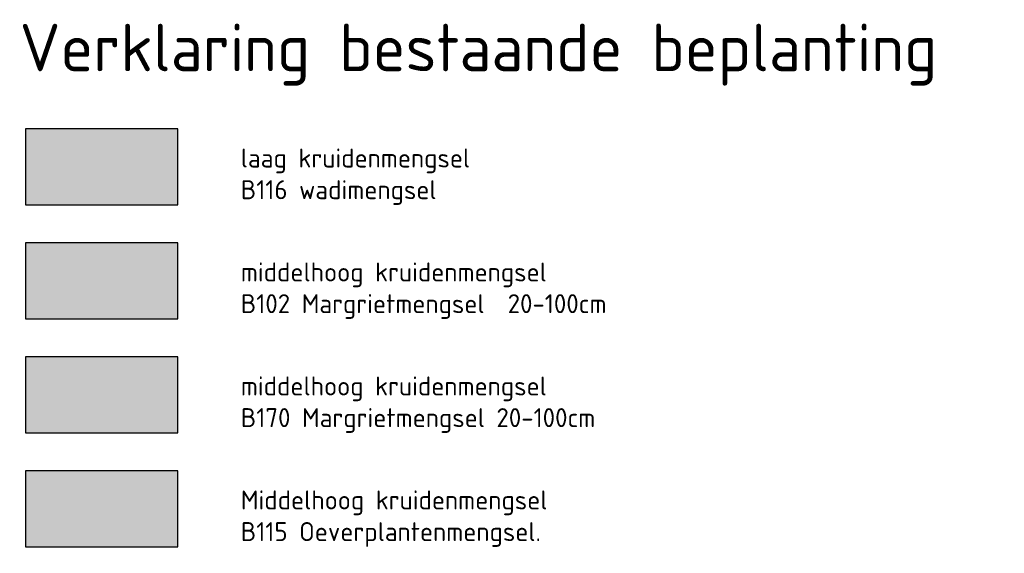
# Model space of a CAD drawing. Header units: metres. Extents: x 0 to 168310, y 0 to 462960.
# Tile 594 of 594: x 168285 to 168310, y 462720 to 462734. Entities that reach past the tile are written whole.
import ezdxf

# ---------------------------------------------------------------- set-up
doc = ezdxf.new("R2010")
doc.units = ezdxf.units.M
doc.header["$LTSCALE"] = 0.2
for name, color, linetype, lineweight in [('B_WE_GR_GRAS_BRM_RVA kruidenmengsel 2_B102-A', 141, 'Continuous', 18), ('B_WE_GR_GRAS_BRM_RVA kruidenmengsel Barneveld_B116-A', 83, 'Continuous', 18), ('B_WE_GR_GRAS_BRM_RVA margrietmengsel-A', 201, 'Continuous', 18), ('B_WE_GR_GRAS_BRM_RVA vochtminnend mengsel_B115-A', 51, 'Continuous', 18), ('X-XX-AL-LEGENDA-G', 7, 'Continuous', 18), ('X-XX-AL-VERKLARING-T25', 7, 'Continuous', 25), ('X-XX-AL-VERKLARING-T35', 7, 'Continuous', 35)]:
    doc.layers.add(name, color=color, linetype=linetype, lineweight=lineweight)
doc.layers.add('RVA legenda', color=7, linetype='Continuous')
doc.styles.add('NLCS-ISO', font='NLCS-ISO.ttf')

msp = doc.modelspace()

# ---------------------------------------------------------------- hatches: boundary and pattern name
at = {"layer": 'B_WE_GR_GRAS_BRM_RVA kruidenmengsel 2_B102-A', "transparency": 33554687}
h = msp.add_hatch(color=256, dxfattribs=at)
h.dxf.hatch_style = 1
h.paths.add_polyline_path([(168284.67, 462725.902), (168288.67, 462725.902), (168288.67, 462727.902), (168284.67, 462727.902)])
at = {"layer": 'B_WE_GR_GRAS_BRM_RVA kruidenmengsel Barneveld_B116-A', "transparency": 33554687}
h = msp.add_hatch(color=256, dxfattribs=at)
h.dxf.hatch_style = 1
h.paths.add_polyline_path([(168288.67, 462728.902), (168284.67, 462728.902), (168284.67, 462730.902), (168288.67, 462730.902)])
at = {"layer": 'B_WE_GR_GRAS_BRM_RVA margrietmengsel-A', "transparency": 33554623}
h = msp.add_hatch(color=256, dxfattribs=at)
h.dxf.hatch_style = 1
h.paths.add_polyline_path([(168284.67, 462722.902), (168288.67, 462722.902), (168288.67, 462724.902), (168284.67, 462724.902)])
at = {"layer": 'B_WE_GR_GRAS_BRM_RVA vochtminnend mengsel_B115-A', "transparency": 33554687}
h = msp.add_hatch(color=256, dxfattribs=at)
h.dxf.hatch_style = 1
h.paths.add_polyline_path([(168284.67, 462719.902), (168288.67, 462719.902), (168288.67, 462721.902), (168284.67, 462721.902)])

# ---------------------------------------------------------------- linework, layer by layer
at = {"layer": 'RVA legenda', "flags": 128}
for points in [[(168284.67, 462728.902), (168288.67, 462728.902), (168288.67, 462730.902), (168284.67, 462730.902), (168284.67, 462728.902)], [(168284.67, 462728.902), (168288.67, 462728.902), (168288.67, 462730.902), (168284.67, 462730.902), (168284.67, 462728.902)], [(168284.67, 462725.902), (168288.67, 462725.902), (168288.67, 462727.902), (168284.67, 462727.902), (168284.67, 462725.902)], [(168284.67, 462722.902), (168288.67, 462722.902), (168288.67, 462724.902), (168284.67, 462724.902), (168284.67, 462722.902)], [(168284.67, 462719.902), (168288.67, 462719.902), (168288.67, 462721.902), (168284.67, 462721.902), (168284.67, 462719.902)]]:
    msp.add_lwpolyline(points, close=True, dxfattribs=at)
at = {"layer": 'X-XX-AL-LEGENDA-G'}
msp.add_lwpolyline([(168288.67, 462728.902), (168284.67, 462728.902), (168284.67, 462730.902), (168288.67, 462730.902)], close=True, dxfattribs=at)
msp.add_lwpolyline([(168288.67, 462728.902), (168284.67, 462728.902), (168284.67, 462730.902), (168288.67, 462730.902)], close=True, dxfattribs=at)

# ---------------------------------------------------------------- texts
at = {"layer": 'X-XX-AL-VERKLARING-T25', "char_height": 0.5, "attachment_point": 7, "style": 'NLCS-ISO'}
for s, heights, insert in [('laag kruidenmengsel\\PB116 wadimengsel', [0], (168290.33, 462728.902)), ('middelhoog kruidenmengsel\\PB102 Margrietmengsel  20-100cm', [1.563], (168290.33, 462725.902)), ('middelhoog kruidenmengsel \\PB170 Margrietmengsel 20-100cm', [0], (168290.33, 462722.902)), ('Middelhoog kruidenmengsel\\PB115 Oeverplantenmengsel.', [0], (168290.33, 462719.902))]:
    msp.add_mtext_dynamic_manual_height_columns(s, width=12.50612, gutter_width=3, heights=heights, dxfattribs=dict(at, insert=insert))
at = {"layer": 'X-XX-AL-VERKLARING-T35', "style": 'NLCS-ISO'}
msp.add_text('Verklaring bestaande beplanting', height=1.25, rotation=360, dxfattribs=at).set_placement((168284.512, 462732.42))

doc.saveas('drawing.dxf')
